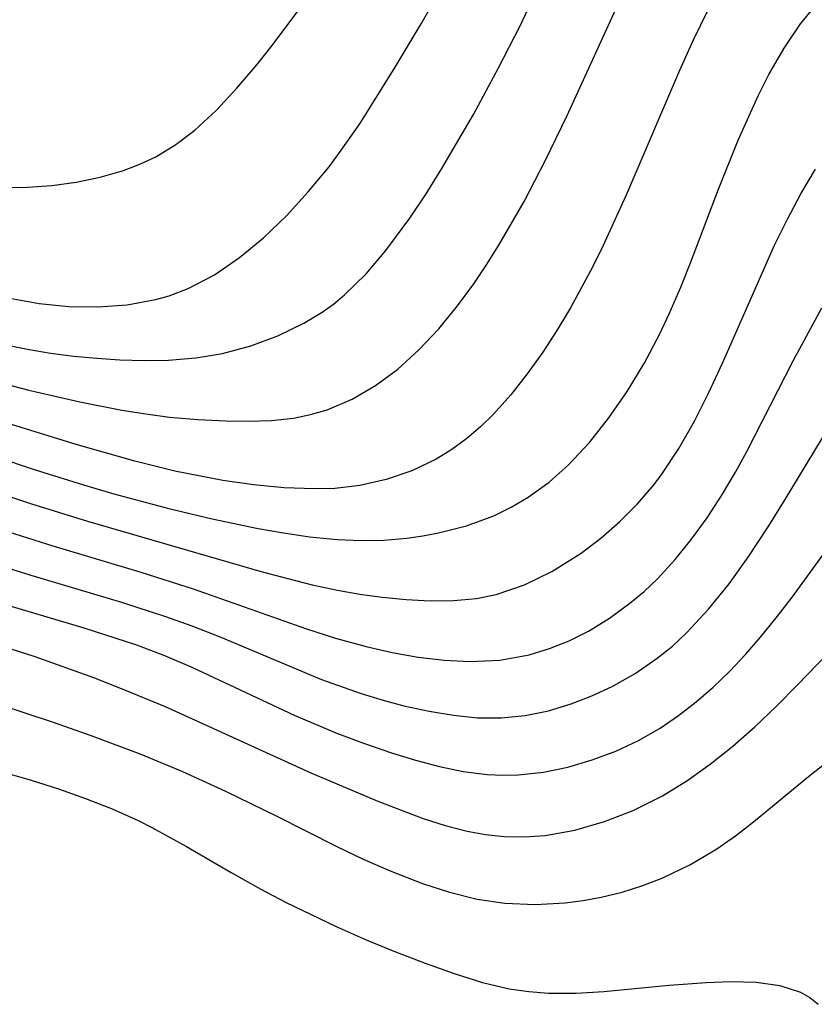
# Model space of a CAD drawing. Header units: metres. Extents: x 1073367 to 1082519, y 1569854 to 1574957.
# Tile 1041 of 1056: x 1080600 to 1080647, y 1573572 to 1573631. Entities that reach past the tile are written whole.
import ezdxf

# ---------------------------------------------------------------- set-up
doc = ezdxf.new("R2010")
doc.units = ezdxf.units.M
doc.layers.add('CGG_CurvaNivelLidar_v1', color=253, linetype='Continuous', lineweight=30)

msp = doc.modelspace()

# ---------------------------------------------------------------- linework, layer by layer
at = {"layer": 'CGG_CurvaNivelLidar_v1'}
for p, q in [((1080623.713, 1573630.5114, 77.5), (1080627.3375, 1573636.8613, 77.5)), ((1080632.4832, 1573624.9966, 76.5), (1080636.4182, 1573633.602, 76.5)), ((1080629.6589, 1573630.3943, 77), (1080630.7372, 1573632.6411, 77)), ((1080614.77, 1573629.2023, 78), (1080616.5466, 1573631.5818, 78)), ((1080646.504, 1573630.5059, 75.5), (1080647.2557, 1573631.4261, 75.5)), ((1080640.9208, 1573631.291, 76), (1080640.0603, 1573629.5183, 76)), ((1080622.1675, 1573627.9062, 77.5), (1080623.713, 1573630.5114, 77.5)), ((1080628.3745, 1573627.8569, 77), (1080629.6589, 1573630.3943, 77)), ((1080645.51, 1573629.0476, 75.5), (1080646.504, 1573630.5059, 75.5)), ((1080613.8481, 1573628.0527, 78), (1080614.77, 1573629.2023, 78)), ((1080640.0603, 1573629.5183, 76), (1080639.2424, 1573627.7023, 76)), ((1080644.6034, 1573627.4712, 75.5), (1080645.51, 1573629.0476, 75.5)), ((1080612.6611, 1573626.6492, 78), (1080613.8481, 1573628.0527, 78)), ((1080620.7495, 1573625.6147, 77.5), (1080622.1675, 1573627.9062, 77.5)), ((1080626.8569, 1573625.0566, 77), (1080628.3745, 1573627.8569, 77)), ((1080639.2424, 1573627.7023, 76), (1080636.0182, 1573620.1827, 76)), ((1080643.952, 1573626.1912, 75.5), (1080644.6034, 1573627.4712, 75.5)), ((1080611.4284, 1573625.3235, 78), (1080612.6611, 1573626.6492, 78)), ((1080642.7458, 1573623.5189, 75.5), (1080643.952, 1573626.1912, 75.5)), ((1080620.0305, 1573624.5116, 77.5), (1080620.7495, 1573625.6147, 77.5)), ((1080610.123, 1573624.1159, 78), (1080611.4284, 1573625.3235, 78)), ((1080624.9676, 1573621.8148, 77), (1080626.8569, 1573625.0566, 77)), ((1080631.1948, 1573622.3262, 76.5), (1080632.4832, 1573624.9966, 76.5)), ((1080618.8819, 1573622.8572, 77.5), (1080620.0305, 1573624.5116, 77.5)), ((1080608.9983, 1573623.2612, 78), (1080610.123, 1573624.1159, 78)), ((1080607.7824, 1573622.5278, 78), (1080608.9983, 1573623.2612, 78)), ((1080641.5679, 1573620.5858, 75.5), (1080642.7458, 1573623.5189, 75.5)), ((1080606.8333, 1573622.0825, 78), (1080607.7824, 1573622.5278, 78)), ((1080618.1882, 1573621.9319, 77.5), (1080618.8819, 1573622.8572, 77.5)), ((1080605.8474, 1573621.7108, 78), (1080606.8333, 1573622.0825, 78)), ((1080616.9457, 1573620.4173, 77.5), (1080618.1882, 1573621.9319, 77.5)), ((1080629.9028, 1573619.845, 76.5), (1080631.1948, 1573622.3262, 76.5)), ((1080603.0098, 1573620.9995, 78), (1080604.4499, 1573621.3025, 78)), ((1080604.4499, 1573621.3025, 78), (1080605.8474, 1573621.7108, 78)), ((1080624.0227, 1573620.3073, 77), (1080624.9676, 1573621.8148, 77)), ((1080646.525, 1573620.309, 75), (1080647.3995, 1573621.7767, 75)), ((1080600.0854, 1573620.6943, 78), (1080601.5385, 1573620.7966, 78)), ((1080601.5385, 1573620.7966, 78), (1080603.0098, 1573620.9995, 78)), ((1080598.6201, 1573620.6822, 78), (1080600.0854, 1573620.6943, 78)), ((1080615.6318, 1573618.9891, 77.5), (1080616.9457, 1573620.4173, 77.5)), ((1080623.0437, 1573618.8407, 77), (1080624.0227, 1573620.3073, 77)), ((1080636.0182, 1573620.1827, 76), (1080634.6318, 1573617.1575, 76)), ((1080639.8973, 1573616.1596, 75.5), (1080641.5679, 1573620.5858, 75.5)), ((1080645.7107, 1573618.7836, 75), (1080646.525, 1573620.309, 75)), ((1080628.3886, 1573617.2179, 76.5), (1080629.9028, 1573619.845, 76.5)), ((1080614.2485, 1573617.6622, 77.5), (1080615.6318, 1573618.9891, 77.5)), ((1080621.6062, 1573616.8956, 77), (1080623.0437, 1573618.8407, 77)), ((1080644.9449, 1573617.2153, 75), (1080645.7107, 1573618.7836, 75)), ((1080612.8178, 1573616.4801, 77.5), (1080614.2485, 1573617.6622, 77.5)), ((1080627.6512, 1573616.0466, 76.5), (1080628.3886, 1573617.2179, 76.5)), ((1080641.8067, 1573610.1432, 75), (1080644.9449, 1573617.2153, 75)), ((1080620.4099, 1573615.4962, 77), (1080621.6062, 1573616.8956, 77)), ((1080634.6318, 1573617.1575, 76), (1080634.0083, 1573615.9042, 76)), ((1080611.3134, 1573615.4498, 77.5), (1080612.8178, 1573616.4801, 77.5)), ((1080626.884, 1573614.9053, 76.5), (1080627.6512, 1573616.0466, 76.5)), ((1080639.3126, 1573614.697, 75.5), (1080639.8973, 1573616.1596, 75.5)), ((1080609.7265, 1573614.6143, 77.5), (1080611.3134, 1573615.4498, 77.5)), ((1080619.1161, 1573614.2323, 77), (1080620.4099, 1573615.4962, 77)), ((1080634.0083, 1573615.9042, 76), (1080632.679, 1573613.4578, 76)), ((1080625.912, 1573613.5781, 76.5), (1080626.884, 1573614.9053, 76.5)), ((1080608.5873, 1573614.1816, 77.5), (1080609.7265, 1573614.6143, 77.5)), ((1080618.4509, 1573613.6867, 77), (1080619.1161, 1573614.2323, 77)), ((1080638.6218, 1573613.1034, 75.5), (1080639.3126, 1573614.697, 75.5)), ((1080599.0156, 1573614.0422, 77.5), (1080600.7808, 1573613.7124, 77.5)), ((1080600.7808, 1573613.7124, 77.5), (1080602.5567, 1573613.537, 77.5)), ((1080604.3269, 1573613.5108, 77.5), (1080606.0739, 1573613.642, 77.5)), ((1080606.0739, 1573613.642, 77.5), (1080607.7776, 1573613.9531, 77.5)), ((1080607.7776, 1573613.9531, 77.5), (1080608.1576, 1573614.0528, 77.5)), ((1080608.1576, 1573614.0528, 77.5), (1080608.5873, 1573614.1816, 77.5)), ((1080617.7725, 1573613.1998, 77), (1080618.4509, 1573613.6867, 77)), ((1080602.5567, 1573613.537, 77.5), (1080604.3269, 1573613.5108, 77.5)), ((1080616.6727, 1573612.536, 77), (1080617.7725, 1573613.1998, 77)), ((1080624.7863, 1573612.2094, 76.5), (1080625.912, 1573613.5781, 76.5)), ((1080632.679, 1573613.4578, 76), (1080631.8685, 1573612.1099, 76)), ((1080638.03, 1573611.8605, 75.5), (1080638.6218, 1573613.1034, 75.5)), ((1080646.0648, 1573610.2734, 74.5), (1080647.7712, 1573613.4649, 74.5)), ((1080615.1197, 1573611.7844, 77), (1080616.6727, 1573612.536, 77)), ((1080623.5879, 1573610.9377, 76.5), (1080624.7863, 1573612.2094, 76.5)), ((1080631.8685, 1573612.1099, 76), (1080631.0175, 1573610.8011, 76)), ((1080637.1015, 1573610.1205, 75.5), (1080638.03, 1573611.8605, 75.5)), ((1080598.6874, 1573611.2629, 77), (1080600.0757, 1573610.9785, 77)), ((1080613.491, 1573611.1792, 77), (1080615.1197, 1573611.7844, 77)), ((1080600.0757, 1573610.9785, 77), (1080601.4712, 1573610.7456, 77)), ((1080601.4712, 1573610.7456, 77), (1080602.8575, 1573610.5657, 77)), ((1080610.1897, 1573610.4588, 77), (1080611.8008, 1573610.7284, 77)), ((1080611.8008, 1573610.7284, 77), (1080613.491, 1573611.1792, 77)), ((1080622.311, 1573609.7856, 76.5), (1080623.5879, 1573610.9377, 76.5)), ((1080631.0175, 1573610.8011, 76), (1080630.0875, 1573609.4903, 76)), ((1080602.8575, 1573610.5657, 77), (1080604.2446, 1573610.4324, 77)), ((1080604.2446, 1573610.4324, 77), (1080605.6286, 1573610.3425, 77)), ((1080605.6286, 1573610.3425, 77), (1080607.0936, 1573610.2972, 77)), ((1080607.0936, 1573610.2972, 77), (1080608.5473, 1573610.321, 77)), ((1080608.5473, 1573610.321, 77), (1080610.1897, 1573610.4588, 77)), ((1080636.0875, 1573608.4463, 75.5), (1080637.1015, 1573610.1205, 75.5)), ((1080640.9906, 1573608.385, 75), (1080641.8067, 1573610.1432, 75)), ((1080643.2806, 1573604.8475, 74.5), (1080646.0648, 1573610.2734, 74.5)), ((1080620.9809, 1573608.803, 76.5), (1080622.311, 1573609.7856, 76.5)), ((1080630.0875, 1573609.4903, 76), (1080629.1051, 1573608.2427, 76)), ((1080598.6489, 1573608.911, 76.5), (1080600.1681, 1573608.5137, 76.5)), ((1080600.1681, 1573608.5137, 76.5), (1080603.2262, 1573607.8129, 76.5)), ((1080619.5722, 1573607.9814, 76.5), (1080620.9809, 1573608.803, 76.5)), ((1080634.9899, 1573606.849, 75.5), (1080636.0875, 1573608.4463, 75.5)), ((1080640.13, 1573606.666, 75), (1080640.9906, 1573608.385, 75)), ((1080603.2262, 1573607.8129, 76.5), (1080605.7561, 1573607.3214, 76.5)), ((1080618.0871, 1573607.3484, 76.5), (1080619.5722, 1573607.9814, 76.5)), ((1080629.1051, 1573608.2427, 76), (1080628.0602, 1573607.0762, 76)), ((1080605.7561, 1573607.3214, 76.5), (1080607.184, 1573607.0925, 76.5)), ((1080617.081, 1573607.053, 76.5), (1080618.0871, 1573607.3484, 76.5)), ((1080645.5862, 1573601.9575, 74), (1080648.8659, 1573607.3974, 74)), ((1080602.9971, 1573605.266, 76), (1080598.5949, 1573606.6095, 76)), ((1080607.184, 1573607.0925, 76.5), (1080608.6091, 1573606.9085, 76.5)), ((1080608.6091, 1573606.9085, 76.5), (1080610.3053, 1573606.7568, 76.5)), ((1080610.3053, 1573606.7568, 76.5), (1080611.9851, 1573606.6723, 76.5)), ((1080611.9851, 1573606.6723, 76.5), (1080613.3634, 1573606.6526, 76.5)), ((1080613.3634, 1573606.6526, 76.5), (1080614.7193, 1573606.7008, 76.5)), ((1080614.7193, 1573606.7008, 76.5), (1080616.0478, 1573606.8466, 76.5)), ((1080616.0478, 1573606.8466, 76.5), (1080617.081, 1573607.053, 76.5)), ((1080628.0602, 1573607.0762, 76), (1080627.286, 1573606.3208, 76)), ((1080633.8304, 1573605.3813, 75.5), (1080634.9899, 1573606.849, 75.5)), ((1080639.1969, 1573605.0096, 75), (1080640.13, 1573606.666, 75)), ((1080627.286, 1573606.3208, 76), (1080626.4714, 1573605.6242, 76)), ((1080626.4714, 1573605.6242, 76), (1080625.5658, 1573604.9623, 76)), ((1080632.5698, 1573604.0343, 75.5), (1080633.8304, 1573605.3813, 75.5)), ((1080597.1909, 1573604.8659, 75.5), (1080600.4884, 1573603.7503, 75.5)), ((1080606.5328, 1573604.2606, 76), (1080602.9971, 1573605.266, 76)), ((1080625.5658, 1573604.9623, 76), (1080624.614, 1573604.3799, 76)), ((1080638.1749, 1573603.4676, 75), (1080639.1969, 1573605.0096, 75)), ((1080642.5898, 1573603.5956, 74.5), (1080643.2806, 1573604.8475, 74.5)), ((1080608.9408, 1573603.6653, 76), (1080606.5328, 1573604.2606, 76)), ((1080624.614, 1573604.3799, 76), (1080623.1565, 1573603.6816, 76)), ((1080600.4884, 1573603.7503, 75.5), (1080603.4559, 1573602.8291, 75.5)), ((1080611.8174, 1573603.1004, 76), (1080608.9408, 1573603.6653, 76)), ((1080623.1565, 1573603.6816, 76), (1080621.6267, 1573603.1533, 76)), ((1080631.3982, 1573603.0031, 75.5), (1080632.5698, 1573604.0343, 75.5)), ((1080641.7651, 1573602.2076, 74.5), (1080642.5898, 1573603.5956, 74.5)), ((1080613.661, 1573602.8336, 76), (1080611.8174, 1573603.1004, 76)), ((1080621.6267, 1573603.1533, 76), (1080620.0407, 1573602.7964, 76)), ((1080630.1445, 1573602.0953, 75.5), (1080631.3982, 1573603.0031, 75.5)), ((1080637.7046, 1573602.849, 75), (1080638.1749, 1573603.4676, 75)), ((1080603.4559, 1573602.8291, 75.5), (1080605.2669, 1573602.3036, 75.5)), ((1080615.4936, 1573602.6556, 76), (1080613.661, 1573602.8336, 76)), ((1080617.306, 1573602.5883, 76), (1080615.4936, 1573602.6556, 76)), ((1080618.5289, 1573602.6244, 76), (1080617.306, 1573602.5883, 76)), ((1080620.0407, 1573602.7964, 76), (1080618.5289, 1573602.6244, 76)), ((1080636.7143, 1573601.6984, 75), (1080637.7046, 1573602.849, 75)), ((1080598.5803, 1573602.2735, 75), (1080600.2686, 1573601.7173, 75)), ((1080605.2669, 1573602.3036, 75.5), (1080608.579, 1573601.4146, 75.5)), ((1080629.1324, 1573601.4916, 75.5), (1080630.1445, 1573602.0953, 75.5)), ((1080640.891, 1573600.8638, 74.5), (1080641.7651, 1573602.2076, 74.5)), ((1080644.6016, 1573600.3754, 74), (1080645.5862, 1573601.9575, 74)), ((1080600.2686, 1573601.7173, 75), (1080603.6833, 1573600.6593, 75)), ((1080608.579, 1573601.4146, 75.5), (1080611.1672, 1573600.7942, 75.5)), ((1080628.0766, 1573600.9753, 75.5), (1080629.1324, 1573601.4916, 75.5)), ((1080635.6475, 1573600.6297, 75), (1080636.7143, 1573601.6984, 75)), ((1080603.6833, 1573600.6593, 75), (1080614.1648, 1573597.623, 75)), ((1080611.1672, 1573600.7942, 75.5), (1080613.9435, 1573600.2246, 75.5)), ((1080626.4479, 1573600.3806, 75.5), (1080628.0766, 1573600.9753, 75.5)), ((1080634.516, 1573599.6421, 75), (1080635.6475, 1573600.6297, 75)), ((1080639.9611, 1573599.574, 74.5), (1080640.891, 1573600.8638, 74.5)), ((1080598.5691, 1573600.1269, 74.5), (1080601.6003, 1573599.1758, 74.5)), ((1080613.9435, 1573600.2246, 75.5), (1080615.3288, 1573599.9794, 75.5)), ((1080624.7526, 1573599.9504, 75.5), (1080626.4479, 1573600.3806, 75.5)), ((1080643.3628, 1573598.5003, 74), (1080644.6016, 1573600.3754, 74)), ((1080645.956, 1573596.0403, 73.5), (1080648.8916, 1573600.0741, 73.5)), ((1080615.3288, 1573599.9794, 75.5), (1080617.0132, 1573599.725, 75.5)), ((1080617.0132, 1573599.725, 75.5), (1080618.6922, 1573599.5517, 75.5)), ((1080618.6922, 1573599.5517, 75.5), (1080620.0943, 1573599.4952, 75.5)), ((1080620.0943, 1573599.4952, 75.5), (1080621.4884, 1573599.524, 75.5)), ((1080621.4884, 1573599.524, 75.5), (1080622.8685, 1573599.6404, 75.5)), ((1080622.8685, 1573599.6404, 75.5), (1080623.8162, 1573599.7749, 75.5)), ((1080623.8162, 1573599.7749, 75.5), (1080624.7526, 1573599.9504, 75.5)), ((1080633.3282, 1573598.7399, 75), (1080634.516, 1573599.6421, 75)), ((1080638.9707, 1573598.3496, 74.5), (1080639.9611, 1573599.574, 74.5)), ((1080601.6003, 1573599.1758, 74.5), (1080606.8809, 1573597.5903, 74.5)), ((1080597.1074, 1573598.3977, 74), (1080600.2762, 1573597.4145, 74)), ((1080631.5669, 1573597.6302, 75), (1080633.3282, 1573598.7399, 75)), ((1080637.9123, 1573597.2053, 74.5), (1080638.9707, 1573598.3496, 74.5)), ((1080642.2069, 1573596.8989, 74), (1080643.3628, 1573598.5003, 74)), ((1080600.2762, 1573597.4145, 74), (1080605.7336, 1573595.7941, 74)), ((1080606.8809, 1573597.5903, 74.5), (1080610.0415, 1573596.5898, 74.5)), ((1080614.1648, 1573597.623, 75), (1080617.186, 1573596.8345, 75)), ((1080629.9349, 1573596.8365, 75), (1080631.5669, 1573597.6302, 75)), ((1080637.1033, 1573596.4404, 74.5), (1080637.9123, 1573597.2053, 74.5)), ((1080595.4476, 1573596.6322, 73.5), (1080603.4677, 1573594.263, 73.5)), ((1080610.0415, 1573596.5898, 74.5), (1080616.8443, 1573594.1992, 74.5)), ((1080617.186, 1573596.8345, 75), (1080618.6971, 1573596.5115, 75)), ((1080618.6971, 1573596.5115, 75), (1080620.0426, 1573596.282, 75)), ((1080628.2333, 1573596.2626, 75), (1080629.9349, 1573596.8365, 75)), ((1080640.9831, 1573595.3785, 74), (1080642.2069, 1573596.8989, 74)), ((1080620.0426, 1573596.282, 75), (1080621.3848, 1573596.1015, 75)), ((1080621.3848, 1573596.1015, 75), (1080622.8274, 1573595.9568, 75)), ((1080622.8274, 1573595.9568, 75), (1080624.2561, 1573595.8793, 75)), ((1080624.2561, 1573595.8793, 75), (1080625.6657, 1573595.8925, 75)), ((1080625.6657, 1573595.8925, 75), (1080627.0499, 1573596.0249, 75)), ((1080627.0499, 1573596.0249, 75), (1080628.2333, 1573596.2626, 75)), ((1080636.2569, 1573595.728, 74.5), (1080637.1033, 1573596.4404, 74.5)), ((1080645.0449, 1573594.8513, 73.5), (1080645.956, 1573596.0403, 73.5)), ((1080646.3222, 1573590.829, 73), (1080651.3744, 1573596.0882, 73)), ((1080605.7336, 1573595.7941, 74), (1080608.3746, 1573594.9369, 74)), ((1080635.0381, 1573594.8387, 74.5), (1080636.2569, 1573595.728, 74.5)), ((1080639.6732, 1573593.9677, 74), (1080640.9831, 1573595.3785, 74)), ((1080608.3746, 1573594.9369, 74), (1080609.952, 1573594.3714, 74)), ((1080633.7607, 1573594.0602, 74.5), (1080635.0381, 1573594.8387, 74.5)), ((1080644.1061, 1573593.6947, 73.5), (1080645.0449, 1573594.8513, 73.5)), ((1080603.4677, 1573594.263, 73.5), (1080606.6336, 1573593.2311, 73.5)), ((1080609.952, 1573594.3714, 74), (1080611.6867, 1573593.6939, 74)), ((1080616.8443, 1573594.1992, 74.5), (1080618.5875, 1573593.6385, 74.5)), ((1080611.6867, 1573593.6939, 74), (1080617.7463, 1573591.1608, 74)), ((1080618.5875, 1573593.6385, 74.5), (1080620.4181, 1573593.1348, 74.5)), ((1080632.6104, 1573593.4839, 74.5), (1080633.7607, 1573594.0602, 74.5)), ((1080638.8059, 1573593.1624, 74), (1080639.6732, 1573593.9677, 74)), ((1080643.1931, 1573592.6475, 73.5), (1080644.1061, 1573593.6947, 73.5)), ((1080598.6509, 1573593.1438, 73), (1080600.4553, 1573592.5475, 73)), ((1080606.6336, 1573593.2311, 73.5), (1080608.3082, 1573592.6002, 73.5)), ((1080620.4181, 1573593.1348, 74.5), (1080621.9848, 1573592.7802, 74.5)), ((1080630.2096, 1573592.6309, 74.5), (1080631.4251, 1573593.0047, 74.5)), ((1080631.4251, 1573593.0047, 74.5), (1080632.6104, 1573593.4839, 74.5)), ((1080637.8962, 1573592.424, 74), (1080638.8059, 1573593.1624, 74)), ((1080600.4553, 1573592.5475, 73), (1080604.0387, 1573591.2646, 73)), ((1080608.3082, 1573592.6002, 73.5), (1080609.9535, 1573591.9008, 73.5)), ((1080621.9848, 1573592.7802, 74.5), (1080623.5499, 1573592.5017, 74.5)), ((1080623.5499, 1573592.5017, 74.5), (1080625.1072, 1573592.3113, 74.5)), ((1080628.4536, 1573592.306, 74.5), (1080630.2096, 1573592.6309, 74.5)), ((1080636.5761, 1573591.5195, 74), (1080637.8962, 1573592.424, 74)), ((1080642.2458, 1573591.6443, 73.5), (1080643.1931, 1573592.6475, 73.5)), ((1080609.9535, 1573591.9008, 73.5), (1080616.1052, 1573589.0206, 73.5)), ((1080625.1072, 1573592.3113, 74.5), (1080626.65, 1573592.2273, 74.5)), ((1080626.65, 1573592.2273, 74.5), (1080628.4536, 1573592.306, 74.5)), ((1080604.0387, 1573591.2646, 73), (1080605.8163, 1573590.5798, 73)), ((1080617.7463, 1573591.1608, 74), (1080620.0537, 1573590.3371, 74)), ((1080635.19, 1573590.7361, 74), (1080636.5761, 1573591.5195, 74)), ((1080641.2607, 1573590.6929, 73.5), (1080642.2458, 1573591.6443, 73.5)), ((1080593.8561, 1573591.1244, 72.5), (1080601.6161, 1573588.5933, 72.5)), ((1080605.8163, 1573590.5798, 73), (1080608.3483, 1573589.5369, 73)), ((1080633.9784, 1573590.1661, 74), (1080635.19, 1573590.7361, 74)), ((1080640.2378, 1573589.8054, 73.5), (1080641.2607, 1573590.6929, 73.5)), ((1080645.0569, 1573589.551, 73), (1080646.3222, 1573590.829, 73)), ((1080620.0537, 1573590.3371, 74), (1080621.3679, 1573589.9346, 74)), ((1080632.7359, 1573589.6852, 74), (1080633.9784, 1573590.1661, 74)), ((1080608.3483, 1573589.5369, 73), (1080617.0942, 1573585.5479, 73)), ((1080621.3679, 1573589.9346, 74), (1080622.686, 1573589.5823, 74)), ((1080622.686, 1573589.5823, 74), (1080624.2058, 1573589.2461, 74)), ((1080631.3612, 1573589.2753, 74), (1080632.7359, 1573589.6852, 74)), ((1080639.1735, 1573588.9847, 73.5), (1080640.2378, 1573589.8054, 73.5)), ((1080643.764, 1573588.3179, 73), (1080645.0569, 1573589.551, 73)), ((1080616.1052, 1573589.0206, 73.5), (1080618.6984, 1573587.917, 73.5)), ((1080624.2058, 1573589.2461, 74), (1080625.6602, 1573589.0033, 74)), ((1080625.6602, 1573589.0033, 74), (1080627.1076, 1573588.8608, 74)), ((1080627.1076, 1573588.8608, 74), (1080628.5448, 1573588.8484, 74)), ((1080628.5448, 1573588.8484, 74), (1080629.9623, 1573588.9909, 74)), ((1080629.9623, 1573588.9909, 74), (1080631.3612, 1573589.2753, 74)), ((1080638.0675, 1573588.2392, 73.5), (1080639.1735, 1573588.9847, 73.5)), ((1080601.6161, 1573588.5933, 72.5), (1080603.9528, 1573587.7776, 72.5)), ((1080636.7641, 1573587.496, 73.5), (1080638.0675, 1573588.2392, 73.5)), ((1080642.4389, 1573587.1554, 73), (1080643.764, 1573588.3179, 73)), ((1080603.9528, 1573587.7776, 72.5), (1080606.8894, 1573586.6764, 72.5)), ((1080618.6984, 1573587.917, 73.5), (1080620.3178, 1573587.3033, 73.5)), ((1080620.3178, 1573587.3033, 73.5), (1080621.9443, 1573586.7463, 73.5)), ((1080635.4147, 1573586.8612, 73.5), (1080636.7641, 1573587.496, 73.5)), ((1080641.0725, 1573586.0671, 73), (1080642.4389, 1573587.1554, 73)), ((1080646.9717, 1573585.3337, 72.5), (1080649.2029, 1573587.0849, 72.5)), ((1080606.8894, 1573586.6764, 72.5), (1080609.3822, 1573585.6357, 72.5)), ((1080621.9443, 1573586.7463, 73.5), (1080623.3789, 1573586.3066, 73.5)), ((1080633.9895, 1573586.3231, 73.5), (1080635.4147, 1573586.8612, 73.5)), ((1080623.3789, 1573586.3066, 73.5), (1080624.8139, 1573585.9302, 73.5)), ((1080624.8139, 1573585.9302, 73.5), (1080626.2489, 1573585.6383, 73.5)), ((1080631.0596, 1573585.6014, 73.5), (1080632.5348, 1573585.9012, 73.5)), ((1080632.5348, 1573585.9012, 73.5), (1080633.9895, 1573586.3231, 73.5)), ((1080639.6632, 1573585.0665, 73), (1080641.0725, 1573586.0671, 73)), ((1080598.4081, 1573585.6455, 72), (1080600.3014, 1573585.1115, 72)), ((1080609.3822, 1573585.6357, 72.5), (1080611.9637, 1573584.4595, 72.5)), ((1080617.0942, 1573585.5479, 73), (1080621.1279, 1573583.8432, 73)), ((1080626.2489, 1573585.6383, 73.5), (1080627.6832, 1573585.457, 73.5)), ((1080627.6832, 1573585.457, 73.5), (1080628.6195, 1573585.4132, 73.5)), ((1080628.6195, 1573585.4132, 73.5), (1080629.5714, 1573585.4372, 73.5)), ((1080629.5714, 1573585.4372, 73.5), (1080631.0596, 1573585.6014, 73.5)), ((1080643.6662, 1573582.616, 72.5), (1080646.9717, 1573585.3337, 72.5)), ((1080600.3014, 1573585.1115, 72), (1080601.9489, 1573584.591, 72)), ((1080638.2063, 1573584.1734, 73), (1080639.6632, 1573585.0665, 73)), ((1080601.9489, 1573584.591, 72), (1080603.5742, 1573584.0193, 72)), ((1080611.9637, 1573584.4595, 72.5), (1080615.0206, 1573582.9685, 72.5)), ((1080636.4501, 1573583.298, 73), (1080638.2063, 1573584.1734, 73)), ((1080603.5742, 1573584.0193, 72), (1080605.1716, 1573583.3876, 72)), ((1080621.1279, 1573583.8432, 73), (1080623.8486, 1573582.8186, 73)), ((1080605.1716, 1573583.3876, 72), (1080606.7336, 1573582.6835, 72)), ((1080615.0206, 1573582.9685, 72.5), (1080618.6186, 1573581.1463, 72.5)), ((1080634.7206, 1573582.625, 73), (1080636.4501, 1573583.298, 73)), ((1080606.7336, 1573582.6835, 72), (1080607.5822, 1573582.2581, 72)), ((1080623.8486, 1573582.8186, 73), (1080625.168, 1573582.3951, 73)), ((1080625.168, 1573582.3951, 73), (1080626.4913, 1573582.0509, 73)), ((1080632.9566, 1573582.118, 73), (1080634.7206, 1573582.625, 73)), ((1080642.5907, 1573581.7771, 72.5), (1080643.6662, 1573582.616, 72.5)), ((1080607.5822, 1573582.2581, 72), (1080609.6345, 1573581.1324, 72)), ((1080626.4913, 1573582.0509, 73), (1080627.5935, 1573581.845, 73)), ((1080627.5935, 1573581.845, 73), (1080628.7, 1573581.7251, 73)), ((1080628.7, 1573581.7251, 73), (1080629.9353, 1573581.7051, 73)), ((1080629.9353, 1573581.7051, 73), (1080631.1696, 1573581.7984, 73)), ((1080631.1696, 1573581.7984, 73), (1080632.9566, 1573582.118, 73)), ((1080641.4838, 1573580.9923, 72.5), (1080642.5907, 1573581.7771, 72.5)), ((1080609.6345, 1573581.1324, 72), (1080612.3224, 1573579.5625, 72)), ((1080618.6186, 1573581.1463, 72.5), (1080620.2329, 1573580.3797, 72.5)), ((1080639.897, 1573580.0434, 72.5), (1080641.4838, 1573580.9923, 72.5)), ((1080620.2329, 1573580.3797, 72.5), (1080621.8586, 1573579.661, 72.5)), ((1080638.2358, 1573579.2486, 72.5), (1080639.897, 1573580.0434, 72.5)), ((1080612.3224, 1573579.5625, 72), (1080614.0922, 1573578.5677, 72)), ((1080621.8586, 1573579.661, 72.5), (1080623.7923, 1573578.9059, 72.5)), ((1080623.7923, 1573578.9059, 72.5), (1080625.4265, 1573578.3811, 72.5)), ((1080635.7832, 1573578.3976, 72.5), (1080637.0219, 1573578.7832, 72.5)), ((1080637.0219, 1573578.7832, 72.5), (1080638.2358, 1573579.2486, 72.5)), ((1080614.0922, 1573578.5677, 72), (1080615.5819, 1573577.7871, 72)), ((1080625.4265, 1573578.3811, 72.5), (1080627.0771, 1573577.9778, 72.5)), ((1080634.5256, 1573578.0916, 72.5), (1080635.7832, 1573578.3976, 72.5)), ((1080615.5819, 1573577.7871, 72), (1080618.61, 1573576.3254, 72)), ((1080627.0771, 1573577.9778, 72.5), (1080628.7423, 1573577.7254, 72.5)), ((1080628.7423, 1573577.7254, 72.5), (1080630.5582, 1573577.6507, 72.5)), ((1080630.5582, 1573577.6507, 72.5), (1080632.3778, 1573577.7579, 72.5)), ((1080632.3778, 1573577.7579, 72.5), (1080633.4549, 1573577.8968, 72.5)), ((1080633.4549, 1573577.8968, 72.5), (1080634.5256, 1573578.0916, 72.5)), ((1080618.61, 1573576.3254, 72), (1080620.4199, 1573575.5229, 72)), ((1080620.4199, 1573575.5229, 72), (1080622.1863, 1573574.8006, 72)), ((1080622.1863, 1573574.8006, 72), (1080623.954, 1573574.1304, 72)), ((1080623.954, 1573574.1304, 72), (1080625.7113, 1573573.5087, 72)), ((1080625.7113, 1573573.5087, 72), (1080627.3944, 1573572.9727, 72)), ((1080627.3944, 1573572.9727, 72), (1080629.0023, 1573572.5925, 72)), ((1080638.6102, 1573572.7985, 72), (1080640.829, 1573572.9728, 72)), ((1080640.829, 1573572.9728, 72), (1080642.2851, 1573573.0299, 72)), ((1080642.2851, 1573573.0299, 72), (1080643.8365, 1573572.9845, 72)), ((1080643.8365, 1573572.9845, 72), (1080645.2559, 1573572.7862, 72)), ((1080629.0023, 1573572.5925, 72), (1080630.1772, 1573572.4195, 72)), ((1080630.1772, 1573572.4195, 72), (1080631.365, 1573572.3294, 72)), ((1080631.365, 1573572.3294, 72), (1080633.0244, 1573572.3266, 72)), ((1080633.0244, 1573572.3266, 72), (1080634.6901, 1573572.4246, 72)), ((1080634.6901, 1573572.4246, 72), (1080638.6102, 1573572.7985, 72)), ((1080645.2559, 1573572.7862, 72), (1080646.4917, 1573572.3894, 72)), ((1080646.4917, 1573572.3894, 72), (1080647.0565, 1573572.0727, 72)), ((1080647.0565, 1573572.0727, 72), (1080647.5548, 1573571.6586, 72))]:
    msp.add_line(p, q, dxfattribs=at)

doc.saveas('drawing.dxf')
